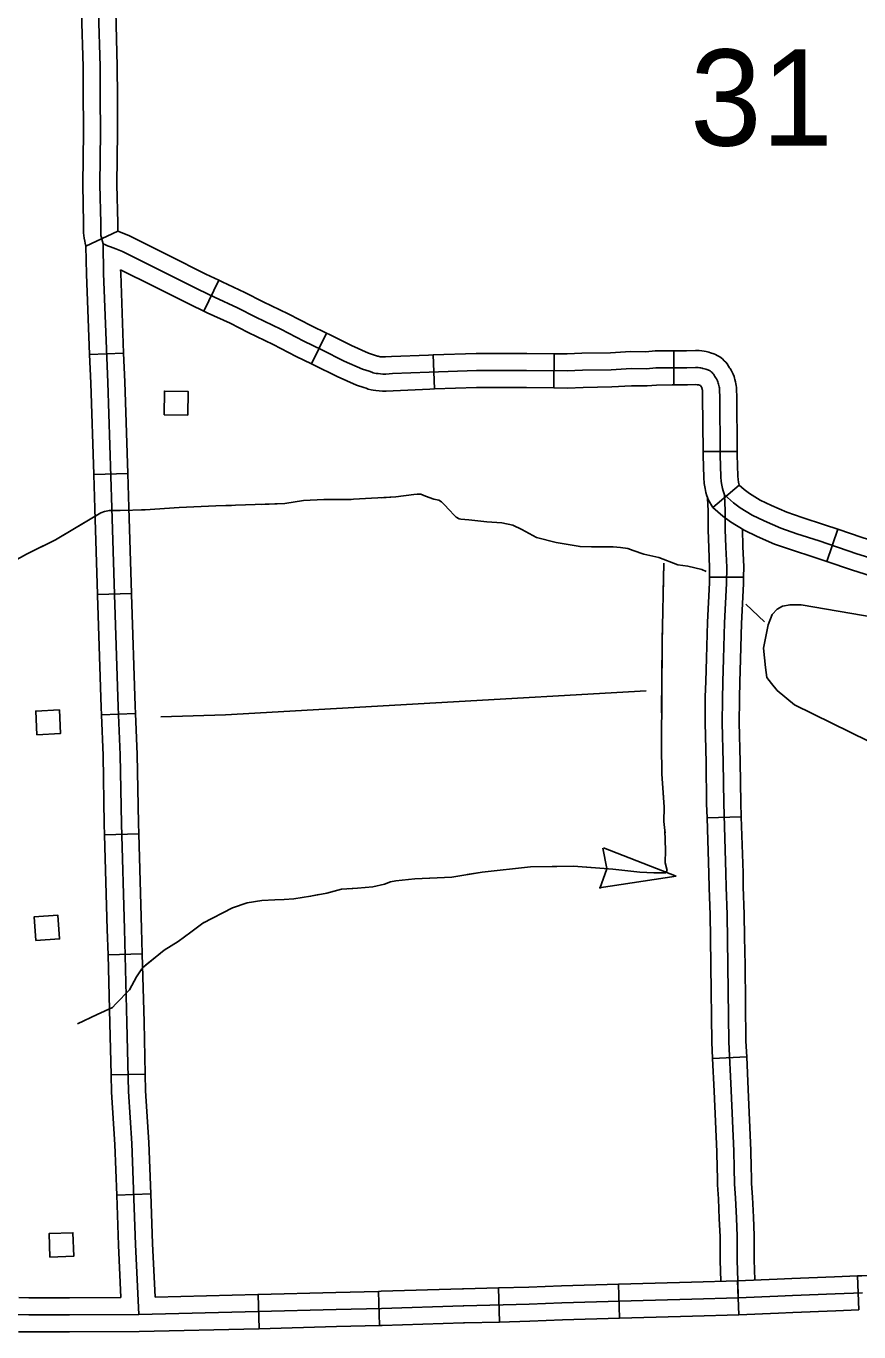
# Model space of a CAD drawing. Extents: x 1084508 to 1142749, y 1057638 to 1093403.
# Drawn here: x 1126071 to 1127220, y 1066742 to 1068543 of the extents above; entities that cross this region are included whole.
import ezdxf

# ---------------------------------------------------------------- set-up
doc = ezdxf.new("R2010")
doc.units = 0
for name, color, linetype in [('Level 32', 7, 'Continuous'), ('Level 35', 7, 'Continuous'), ('Level 4', 7, 'Continuous'), ('Level 43', 7, 'Continuous'), ('Level 45', 7, 'Continuous'), ('Level 47', 7, 'Continuous'), ('Level 5', 7, 'Continuous'), ('Level 56', 7, 'Continuous')]:
    doc.layers.add(name, color=color, linetype=linetype)

msp = doc.modelspace()

# ---------------------------------------------------------------- linework, layer by layer
at = {"layer": 'Level 32'}
for p, q in [((1126153.8, 1068239.4), (1126197.6, 1068259.9)), ((1126316.4, 1068150), (1126337, 1068192.3)), ((1126465.1, 1068077), (1126485.8, 1068119.3)), ((1126205.8, 1068091.8), (1126158.8, 1068090)), ((1126799.3, 1068044), (1126799.7, 1068091)), ((1126965.1, 1068048), (1126965, 1068095.1)), ((1126634.5, 1068042.5), (1126633, 1068089.5)), ((1127005.3, 1067956), (1127052.4, 1067956.4)), ((1126211.5, 1067926.1), (1126164.5, 1067924.5)), ((1127019, 1067879.2), (1127055.1, 1067910)), ((1127175.9, 1067804.6), (1127191.1, 1067849.2)), ((1126216.7, 1067760.3), (1126169.6, 1067758.9)), ((1126222, 1067595), (1126175, 1067593)), ((1126226.6, 1067429), (1126179.5, 1067427.7)), ((1126231.3, 1067263.3), (1126184.2, 1067262)), ((1126235.5, 1067097.5), (1126188.4, 1067096.5)), ((1126243.3, 1066932.4), (1126196.2, 1066930.6)), ((1127054.8, 1066765.6), (1127052.8, 1066812.6)), ((1127220.3, 1066772.2), (1127218.5, 1066819.2)), ((1126392.9, 1066746.3), (1126391.6, 1066793.4)), ((1126558.6, 1066750.8), (1126557.4, 1066797.9)), ((1126724.2, 1066755.6), (1126723, 1066802.6)), ((1126890, 1066760.7), (1126888.6, 1066807.8))]:
    msp.add_line(p, q, dxfattribs=at)
for points in [[(1126197.6, 1068259.9), (1126203.6, 1068257.9), (1126214, 1068253.5), (1126268.1, 1068226.4), (1126319.3, 1068200.9), (1126337, 1068192.3)], [(1126158.8, 1068090), (1126154.7, 1068200.8), (1126153.8, 1068239.4)], [(1126226.6, 1066765.9), (1126222.3, 1066862.7), (1126217.1, 1067001.8), (1126212.4, 1067073.5), (1126210.4, 1067168.5), (1126206.8, 1067297.5), (1126202.7, 1067442.9), (1126200.9, 1067537.7), (1126198.1, 1067604.2), (1126193.2, 1067758.8), (1126189.6, 1067878.3), (1126183.8, 1068051.3), (1126178.2, 1068201.5), (1126177.3, 1068242.6)], [(1126177.3, 1068242.6), (1126180.8, 1068241.2), (1126183.4, 1068240), (1126187.8, 1068238.4), (1126191.3, 1068237.2), (1126195.2, 1068235.8), (1126204.1, 1068232.1), (1126257.6, 1068205.3), (1126309, 1068179.8), (1126331.3, 1068168.9), (1126362.9, 1068154.2), (1126388.1, 1068141.4), (1126422.5, 1068124.9), (1126454.4, 1068108.4), (1126479.3, 1068096.3), (1126510.3, 1068080.9), (1126535.5, 1068069.7), (1126544.5, 1068066.9), (1126548.2, 1068065.6), (1126550.2, 1068064.9), (1126552.1, 1068064.4), (1126554.2, 1068064), (1126556.8, 1068063.6), (1126560.1, 1068063.3), (1126563.5, 1068063.1), (1126567.5, 1068063.1), (1126576.7, 1068063.6), (1126627.2, 1068065.8), (1126692.5, 1068067.8), (1126761.8, 1068067.8), (1126817.9, 1068067.4), (1126838.9, 1068068.2), (1126878.3, 1068069), (1126906, 1068070.6), (1126927.3, 1068070.4), (1126940.1, 1068071.4), (1126962.5, 1068071.5), (1126983.1, 1068071.6), (1126994.7, 1068072.1), (1126998.4, 1068071.9), (1127000.7, 1068071.8), (1127002.3, 1068071.5), (1127004, 1068071.1), (1127005.2, 1068070.8), (1127007.5, 1068070.2), (1127009.1, 1068069.8), (1127011.8, 1068068.9), (1127013, 1068068.4), (1127014.2, 1068067.9), (1127015.2, 1068067.3), (1127016.4, 1068066.3), (1127017.8, 1068065), (1127018.7, 1068064), (1127019.7, 1068062.8), (1127020.7, 1068061.5), (1127021.6, 1068059.8), (1127022.4, 1068058.5), (1127023.7, 1068056.4), (1127024.3, 1068055.4), (1127025.2, 1068053.5), (1127025.6, 1068052.2), (1127026.2, 1068050.4), (1127026.7, 1068049), (1127027.2, 1068047.1), (1127027.5, 1068045.2), (1127027.8, 1068043.9), (1127028, 1068042.5), (1127028.1, 1068039), (1127028.3, 1068033.1), (1127028.9, 1067951.2), (1127030, 1067921.2), (1127030.3, 1067914.9), (1127031.3, 1067909.6), (1127032, 1067905.3), (1127033, 1067902.2), (1127034.9, 1067896.6)], [(1126205.8, 1068091.8), (1126201.7, 1068202.3), (1126201.6, 1068207)], [(1126201.6, 1068207), (1126247.1, 1068184.2), (1126298.6, 1068158.6), (1126316.4, 1068150)], [(1126337, 1068192.3), (1126341.5, 1068190.2), (1126373.2, 1068175.3), (1126398.5, 1068162.6), (1126433, 1068146), (1126465, 1068129.5), (1126485.8, 1068119.3)], [(1126316.4, 1068150), (1126321.2, 1068147.6), (1126352.6, 1068133), (1126377.7, 1068120.3), (1126412, 1068103.9), (1126443.8, 1068087.4), (1126465.1, 1068077)], [(1126485.8, 1068119.3), (1126489.7, 1068117.4), (1126520.3, 1068102.2), (1126543.8, 1068091.8), (1126551.9, 1068089.2), (1126556.1, 1068087.8), (1126557, 1068087.5), (1126558.3, 1068087.2), (1126559.8, 1068086.9), (1126561.8, 1068086.8), (1126564.1, 1068086.7), (1126566.9, 1068086.7), (1126575.6, 1068087.1), (1126626.3, 1068089.3), (1126633, 1068089.5)], [(1126164.5, 1067924.5), (1126160.3, 1068050.4), (1126158.8, 1068090)], [(1126211.5, 1067926.1), (1126207.3, 1068052.1), (1126205.8, 1068091.8)], [(1126633, 1068089.5), (1126692.1, 1068091.4), (1126761.9, 1068091.4), (1126799.7, 1068091)], [(1126799.7, 1068091), (1126817.6, 1068090.9), (1126838.2, 1068091.7), (1126877.4, 1068092.5), (1126905.4, 1068094.1), (1126926.5, 1068093.9), (1126939.1, 1068094.9), (1126962.4, 1068095.1), (1126965, 1068095.1)], [(1126965, 1068095.1), (1126982.6, 1068095.1), (1126994.8, 1068095.7), (1126999.9, 1068095.4), (1127003.5, 1068095.2), (1127006.9, 1068094.6), (1127009.5, 1068094), (1127011.2, 1068093.6), (1127013.3, 1068093), (1127015.6, 1068092.4), (1127020.1, 1068091), (1127022.5, 1068089.9), (1127024.9, 1068088.8), (1127028.5, 1068086.8), (1127031.9, 1068084.1), (1127034.6, 1068081.5), (1127036.5, 1068079.5), (1127038.4, 1068077.2), (1127040.6, 1068074.1), (1127042, 1068071.6), (1127042.6, 1068070.6), (1127043.9, 1068068.5), (1127045, 1068066.6), (1127046.9, 1068062.8), (1127048, 1068059.8), (1127048.7, 1068057.3), (1127049.3, 1068055.5), (1127050.1, 1068052.5), (1127050.7, 1068049.4), (1127051, 1068047.4), (1127051.4, 1068044.6), (1127051.6, 1068039.9), (1127051.8, 1068033.5), (1127052.4, 1067956.4)], [(1126465.1, 1068077), (1126468.9, 1068075.2), (1126500.3, 1068059.6), (1126527.1, 1068047.7), (1126537, 1068044.6), (1126540.3, 1068043.4), (1126543.4, 1068042.3), (1126547.3, 1068041.4), (1126550, 1068040.9), (1126553.8, 1068040.2), (1126558.5, 1068039.8), (1126562.8, 1068039.6), (1126568.1, 1068039.6), (1126577.8, 1068040.1), (1126628.1, 1068042.3), (1126634.5, 1068042.5)], [(1126634.5, 1068042.5), (1126692.9, 1068044.3), (1126761.7, 1068044.3), (1126799.3, 1068044)], [(1126799.3, 1068044), (1126818.3, 1068043.8), (1126839.7, 1068044.6), (1126879.2, 1068045.5), (1126906.6, 1068047), (1126928.1, 1068046.8), (1126941.1, 1068047.9), (1126962.6, 1068048), (1126965.1, 1068048)], [(1126965.1, 1068048), (1126983.7, 1068048), (1126994.5, 1068048.6), (1126997, 1068048.4), (1126997.9, 1068048.4), (1126998.4, 1068048.2), (1126999.2, 1068048), (1127001.6, 1068047.4), (1127001.6, 1068047.4), (1127002.2, 1068046.4), (1127003.5, 1068044.3), (1127003.8, 1068043.4), (1127004, 1068042.5), (1127004.2, 1068041.8), (1127004.4, 1068041), (1127004.5, 1068040.3), (1127004.6, 1068038.2), (1127004.7, 1068032.7), (1127005.3, 1067956)], [(1127005.3, 1067956), (1127005.4, 1067950.6), (1127006.5, 1067920.2), (1127006.9, 1067912.3), (1127008.1, 1067905.4), (1127009.1, 1067899.8), (1127010.6, 1067895), (1127012.6, 1067889), (1127019, 1067879.2)], [(1127052.4, 1067956.4), (1127052.4, 1067951.7), (1127053.5, 1067922.2), (1127053.8, 1067917.5), (1127054.4, 1067913.8), (1127055.1, 1067910)], [(1126169.6, 1067758.9), (1126166, 1067877.6), (1126164.5, 1067924.5)], [(1126216.7, 1067760.3), (1126213.1, 1067879.1), (1126211.5, 1067926.1)], [(1127055.1, 1067910), (1127062.2, 1067903.6), (1127069.4, 1067898.4), (1127084.2, 1067889.3), (1127099.6, 1067881.9), (1127121.1, 1067872.5), (1127142.2, 1067865.1), (1127173, 1067855.3), (1127191.1, 1067849.2)], [(1127034.9, 1067896.6), (1127047.3, 1067885.3), (1127056.3, 1067878.7), (1127073, 1067868.6), (1127089.8, 1067860.5), (1127112.5, 1067850.6), (1127134.8, 1067842.8), (1127165.6, 1067833), (1127217.5, 1067815.3), (1127281.7, 1067795.3)], [(1127019, 1067879.2), (1127032.4, 1067867), (1127043.3, 1067859.1), (1127061.8, 1067847.9), (1127080, 1067839.1), (1127103.8, 1067828.6), (1127127.3, 1067820.4), (1127158.2, 1067810.6), (1127175.9, 1067804.6)], [(1127191.1, 1067849.2), (1127224.8, 1067837.7), (1127289.2, 1067817.6), (1127326.6, 1067804.2), (1127349.6, 1067793.5)], [(1127175.9, 1067804.6), (1127210.3, 1067792.9), (1127274.2, 1067772.9), (1127308.8, 1067760.5), (1127329.9, 1067750.8)], [(1126175, 1067593), (1126174.6, 1067603.3), (1126169.6, 1067758.1), (1126169.6, 1067758.9)], [(1126222, 1067595), (1126221.6, 1067605), (1126216.7, 1067759.6), (1126216.7, 1067760.3)], [(1126179.5, 1067427.7), (1126179.1, 1067442.4), (1126177.3, 1067537), (1126175, 1067593)], [(1126226.6, 1067429), (1126226.2, 1067443.5), (1126224.4, 1067538.4), (1126222, 1067595)], [(1126184.2, 1067262), (1126183.2, 1067296.9), (1126179.5, 1067427.7)], [(1126231.3, 1067263.3), (1126230.3, 1067298.2), (1126226.6, 1067429)], [(1126188.4, 1067096.5), (1126186.9, 1067167.9), (1126184.2, 1067262)], [(1126235.5, 1067097.5), (1126233.9, 1067169.1), (1126231.3, 1067263.3)], [(1126196.2, 1066930.6), (1126193.6, 1067000.6), (1126188.9, 1067072.5), (1126188.4, 1067096.5)], [(1126243.3, 1066932.4), (1126240.6, 1067003), (1126235.9, 1067074.5), (1126235.5, 1067097.5)], [(1126202, 1066789.3), (1126198.8, 1066861.8), (1126196.2, 1066930.6)], [(1126249.1, 1066790), (1126245.8, 1066863.7), (1126243.3, 1066932.4)], [(1126888.6, 1066807.8), (1126905.5, 1066808.3), (1126989.2, 1066810.7), (1127053.1, 1066812.6)], [(1127052.8, 1066812.6), (1127107.7, 1066814.9), (1127127.7, 1066815.5), (1127186.5, 1066818), (1127218.5, 1066819.2)], [(1127218.5, 1066819.2), (1127224.4, 1066819.5), (1127291.6, 1066821.3), (1127322.8, 1066822), (1127384.5, 1066823.5)], [(1126249.1, 1066790), (1126391.1, 1066793.4), (1126391.6, 1066793.4)], [(1126391.6, 1066793.4), (1126498.4, 1066796.3), (1126557.4, 1066797.9)], [(1126557.4, 1066797.9), (1126561, 1066798), (1126673.5, 1066801.3), (1126674.6, 1066801.4), (1126723, 1066802.6)], [(1126723, 1066802.6), (1126764.7, 1066803.7), (1126809.8, 1066805.4), (1126888.6, 1066807.8)], [(1127053.8, 1066789.1), (1127108.6, 1066791.4), (1127128.6, 1066792), (1127187.4, 1066794.5), (1127225.2, 1066796)], [(1126202, 1066789.3), (1126131, 1066789.1), (1126075, 1066789.1), (1126061.3, 1066789.3)], [(1126226.6, 1066765.9), (1126391.7, 1066769.9), (1126499, 1066772.8), (1126561.7, 1066774.4), (1126674.2, 1066777.8), (1126675.3, 1066777.8), (1126765.5, 1066780.2), (1126810.6, 1066781.9), (1126906.2, 1066784.7), (1126989.9, 1066787.1), (1127053.8, 1066789.1)], [(1126226.6, 1066765.9), (1126131, 1066765.5), (1126074.8, 1066765.5), (1126031.3, 1066766.2), (1125951.9, 1066765.5), (1125871.8, 1066766.5), (1125763.3, 1066765.3), (1125736.2, 1066765.5), (1125678.9, 1066765.5), (1125588.3, 1066765.1), (1125484.5, 1066764.9), (1125390, 1066764.7)], [(1126724.2, 1066755.6), (1126766.2, 1066756.7), (1126811.4, 1066758.4), (1126890, 1066760.7)], [(1126890, 1066760.7), (1126906.9, 1066761.2), (1126990.5, 1066763.6), (1127054.5, 1066765.5)], [(1127054.8, 1066765.6), (1127109.4, 1066767.8), (1127129.4, 1066768.5), (1127188.4, 1066770.9), (1127220.3, 1066772.2)], [(1126227.2, 1066742.4), (1126131.1, 1066742), (1126074.6, 1066742), (1126060.5, 1066742.2)], [(1126227.2, 1066742.4), (1126392.3, 1066746.3), (1126392.9, 1066746.3)], [(1126392.9, 1066746.3), (1126499.7, 1066749.3), (1126558.6, 1066750.8)], [(1126558.6, 1066750.8), (1126562.3, 1066750.9), (1126674.9, 1066754.3), (1126675.9, 1066754.3), (1126724.2, 1066755.6)]]:
    msp.add_lwpolyline(points, dxfattribs=at)
at = {"layer": 'Level 35'}
for points in [[(1126622.5, 1067894.4), (1126633.9, 1067890.5), (1126640.8, 1067888.9), (1126644.2, 1067887), (1126648.2, 1067883.2), (1126655.3, 1067875.1), (1126661.3, 1067868.8), (1126664.7, 1067865.7), (1126668.6, 1067863.4), (1126670.9, 1067862.9), (1126682, 1067862.1), (1126707.1, 1067859.2), (1126727.6, 1067857.7), (1126742.9, 1067854.6), (1126755.2, 1067848.5), (1126775.5, 1067837.4), (1126802.7, 1067830.8), (1126835.6, 1067825.1), (1126851.3, 1067824.7), (1126867.8, 1067824.7), (1126881.2, 1067824.7), (1126891.6, 1067823.6), (1126901.5, 1067822.4), (1126908.8, 1067819.7), (1126923.8, 1067814.7), (1126944.4, 1067809.8), (1126970.5, 1067799.8), (1126984.3, 1067797.9), (1127003.5, 1067793.3), (1127009.5, 1067790.8)], [(1127064.3, 1067745.8), (1127090.3, 1067721.3)]]:
    msp.add_lwpolyline(points, dxfattribs=at)
at = {"layer": 'Level 4'}
msp.add_lwpolyline([(1126926.7, 1067626), (1126346.2, 1067592.8), (1126257.1, 1067590.1)], dxfattribs=at)
at = {"layer": 'Level 43'}
for p, q in [((1126867.1, 1067409.3), (1126872.3, 1067381.1)), ((1126968.4, 1067370.3), (1126868.1, 1067409.8)), ((1126968.4, 1067370.3), (1126861.8, 1067354.4)), ((1126862.8, 1067353.7), (1126872.3, 1067380.7))]:
    msp.add_line(p, q, dxfattribs=at)
for points in [[(1126622.5, 1067894.4), (1126616, 1067897.3), (1126610.7, 1067897.3), (1126606.3, 1067897), (1126581.5, 1067893.5), (1126522.8, 1067890.3), (1126481.9, 1067890), (1126454.1, 1067888.5), (1126428.2, 1067884.4), (1126333, 1067881.1), (1126282.6, 1067878.8), (1126235.4, 1067875.8), (1126201.2, 1067874.9), (1126186.2, 1067874.9), (1126179.4, 1067873.4), (1126174.4, 1067871.7), (1126111.6, 1067834.5), (1126071.5, 1067814.5), (1125942.9, 1067743.7)], [(1126622.5, 1067894.4), (1126616, 1067897.3), (1126610.7, 1067897.3), (1126606.3, 1067897), (1126581.5, 1067893.5), (1126561.3, 1067892.4)], [(1126354.6, 1067881.9), (1126333, 1067881.1), (1126282.6, 1067878.8), (1126235.4, 1067875.8), (1126230.4, 1067875.7)], [(1126519.9, 1067890.2), (1126481.9, 1067890), (1126454.1, 1067888.5), (1126428.2, 1067884.4), (1126396, 1067883.3)], [(1126166.3, 1067866.9), (1126111.6, 1067834.5), (1126079.2, 1067818.3)], [(1126141.9, 1067166.7), (1126169.4, 1067179.6), (1126190.4, 1067189.2), (1126195, 1067194.2), (1126213.7, 1067213.7), (1126223.6, 1067231.6), (1126230.9, 1067242.7), (1126235.8, 1067247.7), (1126244.6, 1067254.5), (1126261.8, 1067268.3), (1126280.9, 1067280.5), (1126298.5, 1067293.5), (1126314.9, 1067305.7), (1126356.1, 1067326.8), (1126376, 1067333.6), (1126396.6, 1067337.1), (1126414.6, 1067337.8), (1126427.2, 1067338.2), (1126440.5, 1067339.4), (1126463.8, 1067342.8), (1126486, 1067347), (1126506.6, 1067352.4), (1126528.4, 1067353.9), (1126549.8, 1067355.8), (1126565.8, 1067359.6), (1126573.8, 1067362.7), (1126581.5, 1067364.2), (1126607.5, 1067366.9), (1126658.6, 1067369.2), (1126700.3, 1067376), (1126767.1, 1067383.3), (1126826.7, 1067384.5), (1126880.9, 1067380.3), (1126918, 1067376), (1126937.5, 1067374.9), (1126953.9, 1067374.9), (1126955.8, 1067378.3), (1126953.1, 1067389), (1126953.5, 1067406.6), (1126952.7, 1067433.7), (1126951.2, 1067446), (1126951.6, 1067465.5), (1126948.5, 1067511.7), (1126947.8, 1067550.7), (1126948.9, 1067692.8), (1126951.2, 1067802.1)], [(1126950.3, 1067761.5), (1126951.2, 1067802.1)], [(1126948.1, 1067595.8), (1126948.9, 1067692.8), (1126949.5, 1067720.1)], [(1126949.8, 1067492.3), (1126948.5, 1067511.7), (1126947.8, 1067550.7), (1126947.8, 1067554.4)], [(1126952.8, 1067430.3), (1126952.7, 1067433.7), (1126951.2, 1067446), (1126951.6, 1067465.5), (1126949.8, 1067492.3)], [(1126844.8, 1067383.1), (1126880.9, 1067380.3), (1126918, 1067376), (1126937.5, 1067374.9), (1126953.9, 1067374.9), (1126955.8, 1067378.3), (1126953.2, 1067388.9)], [(1126679.8, 1067372.7), (1126700.3, 1067376), (1126767.1, 1067383.3), (1126803.4, 1067384)], [(1126515.8, 1067353), (1126528.4, 1067353.9), (1126549.8, 1067355.8), (1126565.8, 1067359.6), (1126573.8, 1067362.7), (1126581.5, 1067364.2), (1126607.5, 1067366.9), (1126638.6, 1067368.3)], [(1126353.3, 1067325.3), (1126356.1, 1067326.8), (1126376, 1067333.6), (1126396.6, 1067337.1), (1126414.6, 1067337.8), (1126427.2, 1067338.2), (1126440.5, 1067339.4), (1126463.8, 1067342.8), (1126475.2, 1067345)], [(1126231.8, 1067244.3), (1126261.8, 1067268.3), (1126280.9, 1067280.5), (1126298.5, 1067293.5), (1126314.9, 1067305.7), (1126316.4, 1067306.5)]]:
    msp.add_lwpolyline(points, dxfattribs=at)
at = {"layer": 'Level 45'}
for p, q in [((1127061.3, 1067782.8), (1127014.2, 1067783.1)), ((1127057.9, 1067452.4), (1127010.9, 1067450.9)), ((1127065.5, 1067121.4), (1127018.4, 1067119.2))]:
    msp.add_line(p, q, dxfattribs=at)
for points in [[(1126150.3, 1068407.8), (1126150, 1068444.8), (1126149.8, 1068486.8), (1126147.7, 1068562), (1126147.5, 1068573.2)], [(1126177.3, 1068242.6), (1126175.6, 1068249.1), (1126175.1, 1068251.2), (1126174.5, 1068254), (1126174.1, 1068258.8), (1126174.1, 1068271), (1126173.1, 1068324.6), (1126173.9, 1068396.6), (1126173.6, 1068445), (1126173.3, 1068487.2), (1126171.3, 1068562.6)], [(1126197.3, 1068408.1), (1126197.1, 1068445.1), (1126196.8, 1068487.6), (1126194.8, 1068563.1), (1126194.6, 1068574.1)], [(1126153.8, 1068239.4), (1126152.7, 1068243.6), (1126152.1, 1068246.2), (1126151.2, 1068250.4), (1126150.5, 1068257.7), (1126150.5, 1068270.8), (1126149.6, 1068324.5), (1126150.3, 1068396.7), (1126150.3, 1068407.8)], [(1126197.6, 1068259.9), (1126197.6, 1068271.2), (1126196.6, 1068324.7), (1126197.4, 1068396.5), (1126197.3, 1068408.1)], [(1127053.8, 1066789.1), (1127053.3, 1066812.6), (1127052.5, 1066840.8), (1127052.3, 1066874.1), (1127051.3, 1066898.9), (1127049.9, 1066926.8), (1127048.8, 1066945.8), (1127048.3, 1066968.2), (1127047.6, 1066991.4), (1127044, 1067075.1), (1127040.9, 1067142.2), (1127039.7, 1067247.5), (1127038.7, 1067317.7), (1127037.3, 1067355.2), (1127036.9, 1067374.7), (1127033.8, 1067471), (1127033.1, 1067527.8), (1127031.5, 1067582.1), (1127031.9, 1067614.3), (1127032.5, 1067638.6), (1127033.4, 1067670.4), (1127034.7, 1067719.8), (1127037.7, 1067774.2), (1127037.9, 1067796.6), (1127036.7, 1067824.4), (1127036, 1067848.8), (1127035.7, 1067874.8), (1127034.9, 1067896.6)], [(1127014.2, 1067783.1), (1127014.3, 1067796.2), (1127013.2, 1067823.5), (1127012.4, 1067848.4), (1127012.2, 1067874.3), (1127011.5, 1067891.8)], [(1127061.3, 1067782.8), (1127061.4, 1067797), (1127060.3, 1067825.2), (1127059.5, 1067849)], [(1127008.4, 1067617.9), (1127009, 1067639.2), (1127009.9, 1067671), (1127011.2, 1067720.8), (1127014.2, 1067774.9), (1127014.2, 1067783.1)], [(1127055.5, 1067616.7), (1127056.1, 1067638), (1127056.9, 1067669.8), (1127058.2, 1067718.9), (1127061.3, 1067773.5), (1127061.3, 1067782.8)], [(1127010.9, 1067450.9), (1127010.2, 1067470.5), (1127009.6, 1067527.3), (1127008, 1067581.9), (1127008.4, 1067614.8), (1127008.4, 1067617.9)], [(1127057.9, 1067452.4), (1127057.3, 1067471.5), (1127056.7, 1067528.3), (1127055.1, 1067582.3), (1127055.4, 1067613.9), (1127055.5, 1067616.7)], [(1127015.6, 1067285.6), (1127015.1, 1067317.1), (1127013.7, 1067354.6), (1127013.4, 1067374.1), (1127010.9, 1067450.9)], [(1127062.7, 1067286.3), (1127062.2, 1067318.3), (1127060.8, 1067355.9), (1127060.5, 1067375.3), (1127057.9, 1067452.4)], [(1127018.4, 1067119.2), (1127017.4, 1067141.5), (1127016.1, 1067247.2), (1127015.6, 1067285.6)], [(1127065.5, 1067121.4), (1127064.5, 1067142.9), (1127063.2, 1067247.9), (1127062.7, 1067286.3)], [(1127025.1, 1066954.3), (1127024.8, 1066967.6), (1127024.1, 1066990.5), (1127020.5, 1067074.1), (1127018.4, 1067119.2)], [(1127072.1, 1066955.1), (1127071.9, 1066968.8), (1127071.2, 1066992.3), (1127067.6, 1067076.2), (1127065.5, 1067121.4)], [(1127029.8, 1066811.9), (1127028.9, 1066840.4), (1127028.7, 1066873.6), (1127027.7, 1066897.9), (1127026.4, 1066925.5), (1127025.2, 1066944.9), (1127025.1, 1066954.3)], [(1127076.9, 1066813.6), (1127076, 1066841.3), (1127075.8, 1066874.7), (1127074.8, 1066900), (1127073.4, 1066928), (1127072.3, 1066946.7), (1127072.1, 1066955.1)]]:
    msp.add_lwpolyline(points, dxfattribs=at)
at = {"layer": 'Level 47'}
for points in [[(1127259.7, 1067543.7), (1127131.6, 1067606.9), (1127107.6, 1067626.5), (1127099.6, 1067636.3), (1127093.4, 1067644.3), (1127091.6, 1067658.5), (1127088.9, 1067685.2), (1127095.2, 1067717.3), (1127100.5, 1067731.5), (1127107.6, 1067738.6), (1127114.7, 1067743.1), (1127125.4, 1067744.9), (1127140.5, 1067744.9)], [(1127140.5, 1067744.9), (1127242.8, 1067727.1)]]:
    msp.add_lwpolyline(points, dxfattribs=at)
at = {"layer": 'Level 56'}
for points in [[(1126261.5, 1068006.9), (1126262, 1068039.6), (1126294.8, 1068039), (1126294.2, 1068006.4)], [(1126085.9, 1067565.6), (1126084.4, 1067598.2), (1126117.1, 1067599.7), (1126118.6, 1067567.1)], [(1126084.6, 1067281.6), (1126082.3, 1067314.2), (1126115, 1067316.5), (1126117.3, 1067283.9)], [(1126104.1, 1066845.2), (1126103.1, 1066877.8), (1126135.8, 1066878.8), (1126136.9, 1066846.2)]]:
    msp.add_lwpolyline(points, close=True, dxfattribs=at)

# ---------------------------------------------------------------- texts
at = {"layer": 'Level 5'}
msp.add_text('31', height=132.58, dxfattribs=at).set_placement((1126987.4, 1068378.1))

doc.saveas('drawing.dxf')
